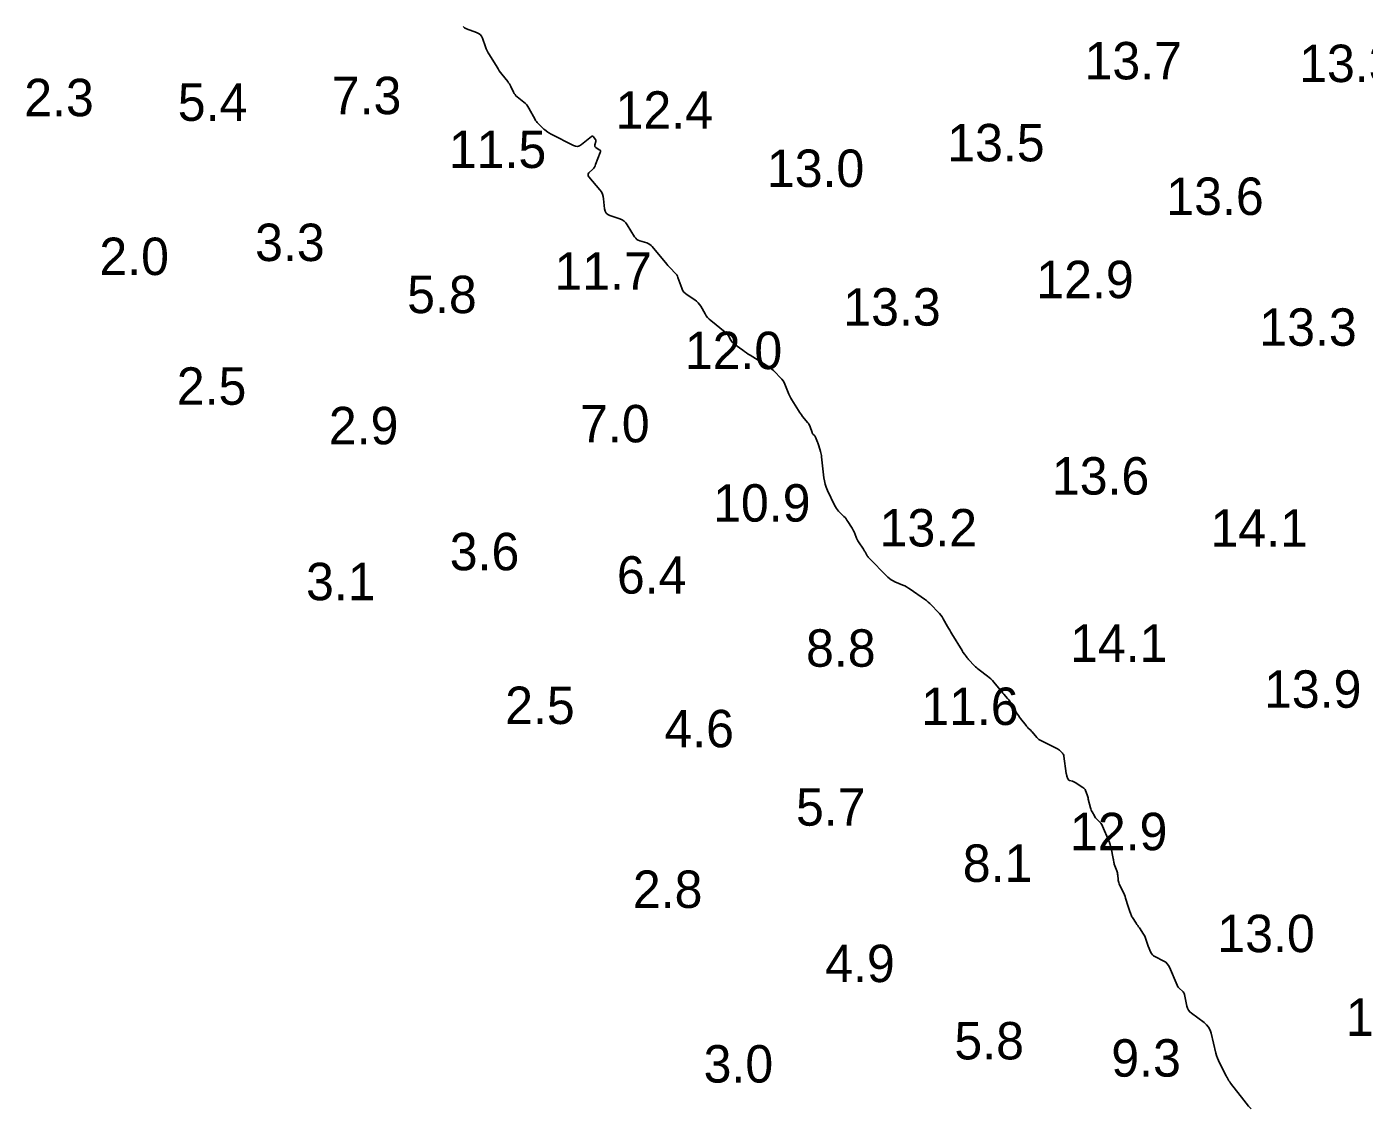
# Model space of a CAD drawing. Extents: x 815352 to 820877, y 582403 to 597439.
# Drawn here: x 819268.9 to 819447.5, y 593631.6 to 593776.1 of the extents above; entities that cross this region are included whole.
import ezdxf

# ---------------------------------------------------------------- set-up
doc = ezdxf.new("R2010")
doc.units = 0
doc.layers.add('V-CONT-EL12', color=7, linetype='Continuous')
doc.layers.add('V-TOPO-SOUN', color=7, linetype='Continuous')

msp = doc.modelspace()

# ---------------------------------------------------------------- linework, layer by layer
at = {"layer": 'V-CONT-EL12'}
msp.add_lwpolyline([(819432.43, 593631.53), (819432.08, 593631.9), (819431.75, 593632.29), (819431.42, 593632.69), (819429.67, 593634.99), (819429.61, 593635.06), (819429.55, 593635.14), (819429.5, 593635.22), (819429.45, 593635.3), (819429.26, 593635.63), (819429.21, 593635.71), (819429.17, 593635.79), (819429.12, 593635.87), (819429.08, 593635.96), (819428.19, 593637.67), (819428.04, 593637.99), (819427.91, 593638.31), (819427.79, 593638.65), (819427.7, 593638.99), (819427.07, 593641.65), (819426.93, 593642.07), (819426.73, 593642.44), (819426.46, 593642.77), (819426.13, 593643.06), (819424.44, 593644.3), (819424.21, 593644.49), (819424.03, 593644.72), (819423.9, 593644.98), (819423.82, 593645.26), (819423.5, 593646.81), (819423.46, 593646.94), (819423.41, 593647.05), (819423.34, 593647.16), (819423.25, 593647.26), (819422.85, 593647.62), (819422.76, 593647.71), (819422.67, 593647.81), (819422.6, 593647.92), (819422.55, 593648.04), (819421.52, 593650.46), (819421.39, 593650.71), (819421.22, 593650.93), (819421.01, 593651.12), (819420.77, 593651.27), (819419.55, 593651.89), (819419.39, 593651.99), (819419.24, 593652.12), (819419.13, 593652.27), (819419.03, 593652.44), (819418.67, 593653.29), (819418.61, 593653.42), (819418.56, 593653.56), (819418.51, 593653.69), (819418.47, 593653.82), (819418.3, 593654.36), (819418.26, 593654.49), (819418.2, 593654.62), (819418.14, 593654.75), (819418.06, 593654.86), (819417.49, 593655.7), (819417.38, 593655.86), (819417.27, 593656.02), (819417.16, 593656.18), (819417.06, 593656.34), (819416.56, 593657.09), (819416.49, 593657.2), (819416.43, 593657.32), (819416.38, 593657.44), (819416.33, 593657.56), (819416.15, 593658.05), (819416.11, 593658.17), (819416.07, 593658.3), (819416.03, 593658.42), (819415.99, 593658.55), (819415.65, 593659.68), (819415.57, 593659.91), (819415.49, 593660.14), (819415.4, 593660.36), (819415.3, 593660.58), (819414.79, 593661.62), (819414.73, 593661.76), (819414.69, 593661.89), (819414.65, 593662.03), (819414.64, 593662.18), (819414.6, 593662.76), (819414.58, 593662.91), (819414.56, 593663.05), (819414.52, 593663.19), (819414.48, 593663.33), (819414.14, 593664.24), (819414.12, 593664.3), (819414.1, 593664.37), (819414.09, 593664.43), (819414.07, 593664.49), (819414.03, 593664.75), (819414.02, 593664.81), (819414.01, 593664.87), (819414, 593664.94), (819413.99, 593665), (819413.71, 593666.38), (819413.65, 593666.63), (819413.59, 593666.87), (819413.5, 593667.11), (819413.41, 593667.35), (819412.58, 593669.31), (819412.51, 593669.45), (819412.44, 593669.57), (819412.35, 593669.69), (819412.25, 593669.79), (819411.83, 593670.21), (819411.73, 593670.32), (819411.64, 593670.43), (819411.56, 593670.55), (819411.48, 593670.68), (819411.18, 593671.2), (819411.11, 593671.33), (819411.05, 593671.46), (819411, 593671.6), (819410.96, 593671.74), (819410.67, 593672.92), (819410.63, 593673.07), (819410.59, 593673.21), (819410.54, 593673.35), (819410.5, 593673.49), (819410.3, 593674.05), (819410.24, 593674.18), (819410.17, 593674.3), (819410.07, 593674.4), (819409.95, 593674.49), (819408.91, 593675.14), (819408.82, 593675.19), (819408.74, 593675.23), (819408.65, 593675.27), (819408.55, 593675.3), (819408.16, 593675.42), (819408.08, 593675.45), (819408.02, 593675.5), (819407.97, 593675.56), (819407.93, 593675.64), (819407.82, 593675.98), (819407.79, 593676.06), (819407.77, 593676.15), (819407.75, 593676.23), (819407.73, 593676.32), (819407.4, 593678.65), (819407.38, 593678.76), (819407.34, 593678.86), (819407.28, 593678.95), (819407.21, 593679.04), (819406.9, 593679.36), (819406.82, 593679.44), (819406.73, 593679.51), (819406.64, 593679.57), (819406.54, 593679.63), (819404.4, 593680.7), (819404.23, 593680.8), (819404.07, 593680.9), (819403.93, 593681.03), (819403.8, 593681.17), (819403.17, 593681.9), (819403.1, 593681.97), (819403.03, 593682.04), (819402.97, 593682.11), (819402.9, 593682.18), (819402.61, 593682.45), (819402.55, 593682.52), (819402.48, 593682.59), (819402.42, 593682.67), (819402.35, 593682.74), (819401.62, 593683.69), (819401.48, 593683.88), (819401.34, 593684.07), (819401.21, 593684.26), (819401.09, 593684.46), (819400.33, 593685.74), (819400.22, 593685.9), (819400.12, 593686.06), (819400, 593686.21), (819399.88, 593686.36), (819399.38, 593686.94), (819399.26, 593687.08), (819399.13, 593687.23), (819399.01, 593687.38), (819398.89, 593687.52), (819398.03, 593688.55), (819397.85, 593688.76), (819397.65, 593688.97), (819397.44, 593689.16), (819397.21, 593689.33), (819396.1, 593690.17), (819395.93, 593690.3), (819395.77, 593690.44), (819395.61, 593690.59), (819395.46, 593690.74), (819394.67, 593691.59), (819394.62, 593691.64), (819394.57, 593691.7), (819394.53, 593691.75), (819394.48, 593691.81), (819394.31, 593692.04), (819394.27, 593692.1), (819394.23, 593692.16), (819394.19, 593692.22), (819394.14, 593692.28), (819393.97, 593692.51), (819393.92, 593692.57), (819393.88, 593692.62), (819393.84, 593692.68), (819393.81, 593692.75), (819392.45, 593694.98), (819392.3, 593695.23), (819392.15, 593695.48), (819392.01, 593695.74), (819391.86, 593695.99), (819391.28, 593697.01), (819391.13, 593697.26), (819390.96, 593697.49), (819390.78, 593697.72), (819390.58, 593697.94), (819389.72, 593698.82), (819389.51, 593699.04), (819389.28, 593699.24), (819389.05, 593699.43), (819388.8, 593699.61), (819386.88, 593700.96), (819386.64, 593701.12), (819386.4, 593701.26), (819386.15, 593701.39), (819385.89, 593701.51), (819384.84, 593701.96), (819384.58, 593702.08), (819384.34, 593702.23), (819384.12, 593702.39), (819383.91, 593702.59), (819381.28, 593705.25), (819381.21, 593705.32), (819381.15, 593705.4), (819381.09, 593705.49), (819381.04, 593705.58), (819380.84, 593705.94), (819380.79, 593706.03), (819380.74, 593706.12), (819380.69, 593706.21), (819380.63, 593706.29), (819379.99, 593707.28), (819379.89, 593707.44), (819379.8, 593707.6), (819379.72, 593707.76), (819379.65, 593707.93), (819379.37, 593708.61), (819379.3, 593708.77), (819379.22, 593708.94), (819379.13, 593709.1), (819379.04, 593709.26), (819378.55, 593710.02), (819378.43, 593710.2), (819378.31, 593710.37), (819378.17, 593710.53), (819378.03, 593710.68), (819377.32, 593711.4), (819377.16, 593711.58), (819377.01, 593711.76), (819376.89, 593711.96), (819376.78, 593712.17), (819375.83, 593714.16), (819375.66, 593714.57), (819375.52, 593714.99), (819375.42, 593715.42), (819375.35, 593715.86), (819375.04, 593718.64), (819375.01, 593718.82), (819374.98, 593719), (819374.94, 593719.17), (819374.89, 593719.34), (819374.66, 593720.11), (819374.62, 593720.24), (819374.58, 593720.37), (819374.53, 593720.5), (819374.48, 593720.62), (819374.22, 593721.27), (819374.2, 593721.33), (819374.16, 593721.38), (819374.12, 593721.44), (819374.08, 593721.48), (819373.89, 593721.67), (819373.85, 593721.72), (819373.81, 593721.78), (819373.78, 593721.84), (819373.76, 593721.9), (819373.51, 593722.65), (819373.46, 593722.79), (819373.39, 593722.93), (819373.32, 593723.06), (819373.22, 593723.18), (819372.51, 593724.05), (819372.36, 593724.24), (819372.22, 593724.43), (819372.09, 593724.62), (819371.96, 593724.82), (819371.06, 593726.25), (819370.92, 593726.49), (819370.79, 593726.74), (819370.67, 593727), (819370.56, 593727.26), (819370.14, 593728.33), (819370.03, 593728.57), (819369.9, 593728.8), (819369.74, 593729.01), (819369.56, 593729.21), (819368.81, 593729.98), (819368.61, 593730.16), (819368.41, 593730.34), (819368.2, 593730.5), (819367.98, 593730.65), (819365.5, 593732.22), (819365.24, 593732.38), (819365, 593732.55), (819364.75, 593732.72), (819364.51, 593732.89), (819363.32, 593733.76), (819363.19, 593733.87), (819363.08, 593733.98), (819362.99, 593734.1), (819362.9, 593734.24), (819362.59, 593734.81), (819362.51, 593734.95), (819362.41, 593735.08), (819362.3, 593735.19), (819362.18, 593735.3), (819360.23, 593736.85), (819360.01, 593737.04), (819359.81, 593737.26), (819359.64, 593737.49), (819359.48, 593737.74), (819358.9, 593738.77), (819358.74, 593739.01), (819358.56, 593739.23), (819358.35, 593739.43), (819358.11, 593739.6), (819357.07, 593740.27), (819356.84, 593740.45), (819356.64, 593740.66), (819356.48, 593740.9), (819356.36, 593741.17), (819355.85, 593742.59), (819355.78, 593742.77), (819355.69, 593742.94), (819355.58, 593743.09), (819355.45, 593743.24), (819354.9, 593743.79), (819354.76, 593743.93), (819354.63, 593744.08), (819354.5, 593744.22), (819354.37, 593744.37), (819352.43, 593746.73), (819352.27, 593746.89), (819352.09, 593747.03), (819351.89, 593747.14), (819351.68, 593747.22), (819350.77, 593747.49), (819350.56, 593747.57), (819350.37, 593747.69), (819350.21, 593747.84), (819350.07, 593748.02), (819349.08, 593749.66), (819348.88, 593749.92), (819348.65, 593750.15), (819348.38, 593750.32), (819348.07, 593750.45), (819346.76, 593750.88), (819346.48, 593751.01), (819346.26, 593751.21), (819346.12, 593751.46), (819346.05, 593751.76), (819345.92, 593753.11), (819345.87, 593753.44), (819345.77, 593753.75), (819345.62, 593754.04), (819345.42, 593754.31), (819343.95, 593756.03), (819343.87, 593756.17), (819343.84, 593756.31), (819343.88, 593756.44), (819343.97, 593756.57), (819344.48, 593757.09), (819344.6, 593757.22), (819344.7, 593757.36), (819344.79, 593757.52), (819344.86, 593757.68), (819345.48, 593759.29), (819345.51, 593759.41), (819345.5, 593759.51), (819345.45, 593759.6), (819345.35, 593759.68), (819344.87, 593759.98), (819344.79, 593760.04), (819344.74, 593760.12), (819344.73, 593760.21), (819344.74, 593760.31), (819344.87, 593760.78), (819344.89, 593760.86), (819344.88, 593760.95), (819344.86, 593761.03), (819344.81, 593761.1), (819344.58, 593761.4), (819344.52, 593761.45), (819344.46, 593761.48), (819344.39, 593761.47), (819344.32, 593761.43), (819342.95, 593760.35), (819342.7, 593760.19), (819342.43, 593760.12), (819342.16, 593760.14), (819341.88, 593760.24), (819338.93, 593761.73), (819338.81, 593761.8), (819338.7, 593761.87), (819338.59, 593761.94), (819338.48, 593762.02), (819338.06, 593762.35), (819337.95, 593762.43), (819337.85, 593762.52), (819337.75, 593762.61), (819337.66, 593762.7), (819337.15, 593763.2), (819337.04, 593763.31), (819336.94, 593763.44), (819336.84, 593763.57), (819336.76, 593763.71), (819335.94, 593765.23), (819335.8, 593765.46), (819335.65, 593765.66), (819335.47, 593765.85), (819335.28, 593766.02), (819334.36, 593766.76), (819334.22, 593766.89), (819334.09, 593767.04), (819333.97, 593767.2), (819333.88, 593767.38), (819333.54, 593768.1), (819333.45, 593768.28), (819333.35, 593768.46), (819333.24, 593768.62), (819333.12, 593768.78), (819332.33, 593769.78), (819332.16, 593770), (819331.99, 593770.23), (819331.84, 593770.46), (819331.69, 593770.7), (819330.67, 593772.34), (819330.52, 593772.6), (819330.38, 593772.87), (819330.25, 593773.15), (819330.14, 593773.43), (819329.73, 593774.57), (819329.6, 593774.84), (819329.43, 593775.05), (819329.21, 593775.22), (819328.94, 593775.34), (819327.6, 593775.81), (819327.33, 593775.95), (819327.15, 593776.14)], dxfattribs=at)

# ---------------------------------------------------------------- texts
at = {"layer": 'V-TOPO-SOUN'}
for s, p in [('13.7 ', (819410.16, 593769.07)), ('13.3 ', (819438.83, 593768.71)), ('2.3', (819268.53, 593764.15)), ('7.3', (819309.61, 593764.42)), ('5.4', (819289.04, 593763.53)), ('12.4 ', (819347.52, 593762.48)), ('11.5 ', (819325.25, 593757.23)), ('13.5 ', (819391.82, 593758.12)), ('13.0 ', (819367.73, 593754.7)), ('13.6 ', (819421.09, 593750.96)), ('3.3', (819299.37, 593744.8)), ('2.0', (819278.57, 593742.93)), ('11.7 ', (819339.35, 593740.96)), ('12.9 ', (819403.72, 593739.84)), ('5.8', (819319.68, 593737.84)), ('13.3 ', (819377.94, 593736.17)), ('13.3 ', (819433.51, 593733.48)), ('12.0 ', (819356.77, 593730.36)), ('2.5', (819288.91, 593725.6)), ('2.9', (819309.22, 593720.32)), ('7.0', (819342.78, 593720.58)), ('13.6 ', (819405.8, 593713.6)), ('10.9 ', (819360.55, 593709.99)), ('13.2 ', (819382.79, 593706.67)), ('14.1 ', (819426.99, 593706.64)), ('3.6', (819325.37, 593703.49)), ('3.1', (819306.17, 593699.49)), ('6.4', (819347.7, 593700.37)), ('8.8', (819372.96, 593690.6)), ('14.1 ', (819408.23, 593691.25)), ('13.9 ', (819434.14, 593685.12)), ('2.5', (819332.77, 593682.95)), ('11.6 ', (819388.35, 593682.82)), ('4.6', (819354.04, 593679.84)), ('5.7', (819371.62, 593669.37)), ('12.9 ', (819408.22, 593666.09)), ('8.1', (819393.9, 593661.86)), ('2.8', (819349.83, 593658.38)), ('13.0 ', (819427.9, 593652.47)), ('4.9', (819375.52, 593648.47)), ('12.7 ', (819445.06, 593641.29)), ('5.8', (819392.78, 593638.14)), ('3.0', (819359.28, 593635.05)), ('9.3', (819413.74, 593635.84))]:
    msp.add_text(s, height=5, dxfattribs=at).set_placement(p)

doc.saveas('drawing.dxf')
